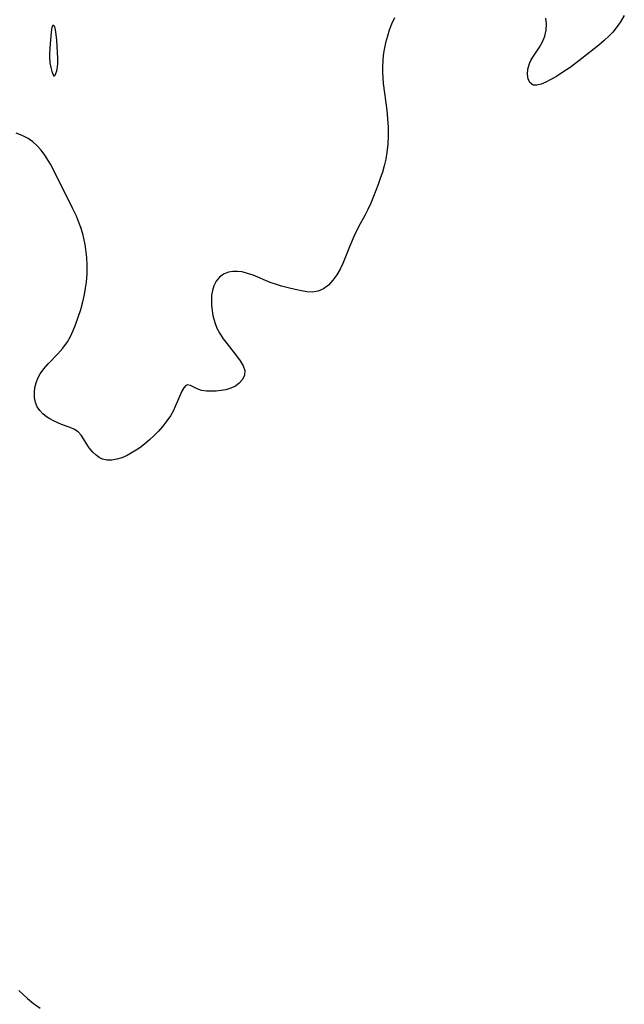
# Model space of a CAD drawing. Header units: inches. Extents: x 1073367 to 1082519, y 1569854 to 1574957.
# Tile 497 of 565: x 1080721 to 1080861, y 1572576 to 1572804. Entities that reach past the tile are written whole.
import ezdxf

# ---------------------------------------------------------------- set-up
doc = ezdxf.new("R2010")
doc.units = ezdxf.units.IN
doc.header["$MEASUREMENT"] = 0
doc.layers.add('CGG_CurvaNivelLidar_v1', color=7, linetype='Continuous', lineweight=30, true_color=0x008008)

msp = doc.modelspace()

# ---------------------------------------------------------------- linework, layer by layer
at = {"layer": 'CGG_CurvaNivelLidar_v1'}
for points in [[(1080807.5348, 1572804.8778, 73.5), (1080806.8558, 1572803.3838, 73.5), (1080806.3266, 1572802.0016, 73.5), (1080805.8694, 1572800.5926, 73.5), (1080805.4538, 1572799.0548, 73.5), (1080805.1219, 1572797.4977, 73.5), (1080804.9185, 1572796.204, 73.5), (1080804.7818, 1572794.9016, 73.5), (1080804.7168, 1572793.5928, 73.5), (1080804.7267, 1572792.2763, 73.5), (1080804.7998, 1572790.9565, 73.5), (1080804.922, 1572789.6348, 73.5), (1080805.7228, 1572783.4786, 73.5), (1080805.9208, 1572781.4389, 73.5), (1080806.0268, 1572779.481, 73.5), (1080806.0441, 1572777.5276, 73.5), (1080805.9646, 1572775.5849, 73.5), (1080805.7593, 1572773.5998, 73.5), (1080805.4841, 1572772.044, 73.5), (1080805.1216, 1572770.5026, 73.5), (1080804.7066, 1572769.0296, 73.5), (1080804.2377, 1572767.5687, 73.5), (1080803.7443, 1572766.1785, 73.5), (1080802.6656, 1572763.4323, 73.5), (1080802.0095, 1572761.891, 73.5), (1080801.308, 1572760.3771, 73.5), (1080800.6113, 1572759.0162, 73.5), (1080799.1657, 1572756.3343, 73.5), (1080798.1388, 1572754.281, 73.5), (1080797.0567, 1572751.7433, 73.5), (1080795.5046, 1572747.8465, 73.5), (1080794.8992, 1572746.556, 73.5), (1080794.1159, 1572745.198, 73.5), (1080793.2428, 1572743.9691, 73.5), (1080792.2078, 1572742.8171, 73.5), (1080791.0466, 1572741.9306, 73.5), (1080789.7761, 1572741.4035, 73.5), (1080788.397, 1572741.2023, 73.5), (1080787.193, 1572741.2684, 73.5), (1080785.9361, 1572741.4735, 73.5), (1080784.4356, 1572741.7876, 73.5), (1080782.8781, 1572742.166, 73.5), (1080781.292, 1572742.6066, 73.5), (1080779.7041, 1572743.1127, 73.5), (1080778.7014, 1572743.4715, 73.5), (1080774.6966, 1572745.1058, 73.5), (1080773.4294, 1572745.5584, 73.5), (1080772.1793, 1572745.8854, 73.5), (1080771.0744, 1572746.0306, 73.5), (1080770.0039, 1572746.019, 73.5), (1080768.99, 1572745.8362, 73.5), (1080767.8746, 1572745.3711, 73.5), (1080766.9115, 1572744.6578, 73.5), (1080766.1509, 1572743.7434, 73.5), (1080765.5859, 1572742.6532, 73.5), (1080765.2598, 1572741.5822, 73.5), (1080765.077, 1572740.4313, 73.5), (1080765.0216, 1572739.2251, 73.5), (1080765.0527, 1572738.3508, 73.5), (1080765.1342, 1572737.4658, 73.5), (1080765.4026, 1572735.8136, 73.5), (1080765.824, 1572734.185, 73.5), (1080766.3193, 1572732.8349, 73.5), (1080766.9525, 1572731.5602, 73.5), (1080767.7625, 1572730.3307, 73.5), (1080768.6636, 1572729.164, 73.5), (1080770.8625, 1572726.4291, 73.5), (1080771.7375, 1572725.256, 73.5), (1080772.4085, 1572724.1233, 73.5), (1080772.7557, 1572723.0137, 73.5), (1080772.6845, 1572721.9427, 73.5), (1080772.2447, 1572720.9338, 73.5), (1080771.4928, 1572720.0464, 73.5), (1080770.6017, 1572719.4052, 73.5), (1080769.5545, 1572718.9053, 73.5), (1080768.4039, 1572718.5468, 73.5), (1080767.2972, 1572718.3415, 73.5), (1080766.1782, 1572718.231, 73.5), (1080765.0816, 1572718.1894, 73.5), (1080763.8585, 1572718.216, 73.5), (1080762.7538, 1572718.3796, 73.5), (1080761.7666, 1572718.7355, 73.5), (1080760.1762, 1572719.5244, 73.5), (1080759.5224, 1572719.6467, 73.5), (1080759.3144, 1572719.6041, 73.5), (1080759.1368, 1572719.5209, 73.5), (1080758.6283, 1572719.0051, 73.5), (1080758.1588, 1572718.1766, 73.5), (1080756.654, 1572714.6211, 73.5), (1080756.2319, 1572713.7398, 73.5), (1080755.5308, 1572712.5099, 73.5), (1080754.7102, 1572711.2922, 73.5), (1080753.7903, 1572710.099, 73.5), (1080752.7858, 1572708.9435, 73.5), (1080751.7529, 1572707.882, 73.5), (1080750.6673, 1572706.8748, 73.5), (1080749.5418, 1572705.9306, 73.5), (1080748.3871, 1572705.0619, 73.5), (1080747.5525, 1572704.4942, 73.5), (1080746.6798, 1572703.9443, 73.5), (1080745.4828, 1572703.2933, 73.5), (1080744.2739, 1572702.7674, 73.5), (1080743.0703, 1572702.3899, 73.5), (1080741.8899, 1572702.1926, 73.5), (1080740.7717, 1572702.2083, 73.5), (1080739.7271, 1572702.4517, 73.5), (1080738.9576, 1572702.8218, 73.5), (1080738.2562, 1572703.3226, 73.5), (1080737.5416, 1572704.0074, 73.5), (1080736.6968, 1572705.0476, 73.5), (1080735.9663, 1572706.1502, 73.5), (1080735.3854, 1572707.1301, 73.5), (1080734.7969, 1572708.0288, 73.5), (1080734.1023, 1572708.7789, 73.5), (1080733.2674, 1572709.3177, 73.5), (1080732.2895, 1572709.7433, 73.5), (1080730.2762, 1572710.5016, 73.5), (1080728.374, 1572711.339, 73.5), (1080727.5289, 1572711.7816, 73.5), (1080726.7303, 1572712.2813, 73.5), (1080725.8969, 1572712.9508, 73.5), (1080725.1842, 1572713.7203, 73.5), (1080724.6241, 1572714.5862, 73.5), (1080724.2224, 1572715.6154, 73.5), (1080724.0085, 1572716.7214, 73.5), (1080723.9601, 1572717.8731, 73.5), (1080724.0742, 1572719.0643, 73.5), (1080724.3386, 1572720.1426, 73.5), (1080724.7516, 1572721.1989, 73.5), (1080725.306, 1572722.2155, 73.5), (1080726.1681, 1572723.3966, 73.5), (1080727.1706, 1572724.5207, 73.5), (1080729.4024, 1572726.8398, 73.5), (1080730.5666, 1572728.1949, 73.5), (1080731.6103, 1572729.652, 73.5), (1080732.3297, 1572730.9215, 73.5), (1080732.9559, 1572732.2593, 73.5), (1080733.5179, 1572733.648, 73.5), (1080734.1471, 1572735.3961, 73.5), (1080734.7107, 1572737.1874, 73.5), (1080735.1733, 1572738.9145, 73.5), (1080735.5648, 1572740.6647, 73.5), (1080735.8251, 1572742.094, 73.5), (1080736.0235, 1572743.5324, 73.5), (1080736.1751, 1572745.4679, 73.5), (1080736.2018, 1572747.3576, 73.5), (1080736.1182, 1572749.2439, 73.5), (1080735.9255, 1572751.1184, 73.5), (1080735.7556, 1572752.2225, 73.5), (1080735.5379, 1572753.3169, 73.5), (1080735.1624, 1572754.7725, 73.5), (1080734.7053, 1572756.2082, 73.5), (1080734.1813, 1572757.6252, 73.5), (1080733.6946, 1572758.8056, 73.5), (1080732.9102, 1572760.521, 73.5), (1080729.0299, 1572768.3611, 73.5), (1080727.6814, 1572770.9267, 73.5), (1080726.9574, 1572772.1506, 73.5), (1080726.3674, 1572773.0371, 73.5), (1080725.5135, 1572774.1514, 73.5), (1080724.584, 1572775.1735, 73.5), (1080723.5768, 1572776.0868, 73.5), (1080722.4866, 1572776.8688, 73.5), (1080721.1539, 1572777.5697, 73.5), (1080719.7365, 1572778.0897, 73.5)], [(1080860.8567, 1572805.4044, 73.5), (1080859.9512, 1572803.9384, 73.5), (1080858.9808, 1572802.557, 73.5), (1080858.2017, 1572801.5962, 73.5), (1080857.3625, 1572800.6868, 73.5), (1080856.1945, 1572799.5895, 73.5), (1080854.9587, 1572798.5501, 73.5), (1080850.9984, 1572795.4122, 73.5), (1080848.2834, 1572793.3782, 73.5), (1080846.3844, 1572792.0974, 73.5), (1080845.0929, 1572791.2993, 73.5), (1080843.8457, 1572790.5864, 73.5), (1080842.6695, 1572789.978, 73.5), (1080841.5424, 1572789.4874, 73.5), (1080840.5484, 1572789.2179, 73.5), (1080839.7175, 1572789.2609, 73.5), (1080839.0163, 1572789.7625, 73.5), (1080838.5671, 1572790.642, 73.5), (1080838.3855, 1572791.7722, 73.5), (1080838.4776, 1572792.9618, 73.5), (1080838.8386, 1572794.2585, 73.5), (1080839.1873, 1572795.0196, 73.5), (1080839.6165, 1572795.7716, 73.5), (1080841.1627, 1572798.1023, 73.5), (1080841.8675, 1572799.3427, 73.5), (1080842.391, 1572800.6577, 73.5), (1080842.7082, 1572802.0437, 73.5), (1080842.7853, 1572803.4679, 73.5), (1080842.6183, 1572804.7874, 73.5)], [(1080720.3641, 1572579.0475, 73.5), (1080721.3266, 1572578.1225, 73.5), (1080722.3351, 1572577.2342, 73.5), (1080723.7736, 1572576.0556, 73.5), (1080725.2635, 1572574.9244, 73.5)]]:
    msp.add_polyline3d(points, dxfattribs=at)
msp.add_polyline3d([(1080728.5, 1572791.3571, 73.5), (1080728.5886, 1572791.4124, 73.5), (1080728.741, 1572791.607, 73.5), (1080728.9236, 1572791.925, 73.5), (1080729.1729, 1572792.5807, 73.5), (1080729.2674, 1572792.9743, 73.5), (1080729.3507, 1572793.5729, 73.5), (1080729.3891, 1572794.2073, 73.5), (1080729.3945, 1572795.4646, 73.5), (1080729.1427, 1572799.697, 73.5), (1080728.953, 1572801.6689, 73.5), (1080728.7922, 1572802.4842, 73.5), (1080728.6803, 1572802.8006, 73.5), (1080728.4929, 1572803.069, 73.5), (1080728.3178, 1572803.1288, 73.5), (1080728.2206, 1572803.0933, 73.5), (1080728.1357, 1572803.0107, 73.5), (1080728.0119, 1572802.7156, 73.5), (1080727.8131, 1572801.5258, 73.5), (1080727.5202, 1572797.9225, 73.5), (1080727.4388, 1572796.3263, 73.5), (1080727.4424, 1572795.7311, 73.5), (1080727.555, 1572794.4056, 73.5), (1080727.7484, 1572793.3655, 73.5), (1080728.0054, 1572792.4237, 73.5), (1080728.1461, 1572792.0283, 73.5), (1080728.3082, 1572791.6593, 73.5)], close=True, dxfattribs=at)

doc.saveas('drawing.dxf')
